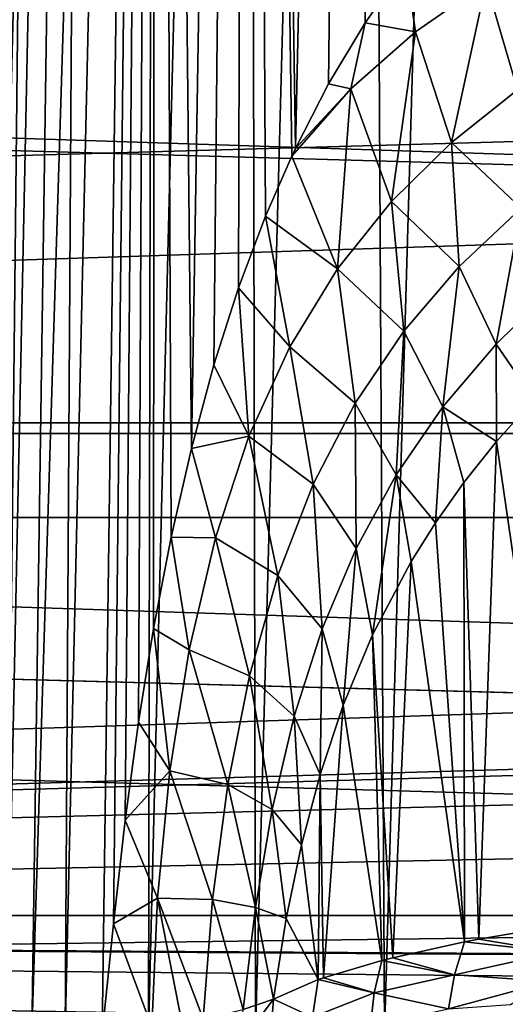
# Model space of a CAD drawing. Header units: millimetres. Extents: x -100 to 100, y -64 to 136.
# Tile 490 of 530: x -14.16 to -10.47, y 79.26 to 86.75. Entities that reach past the tile are written whole.
import ezdxf

# ---------------------------------------------------------------- set-up
doc = ezdxf.new("R2010")
doc.units = ezdxf.units.MM
doc.header["$LTSCALE"] = 159.143519
for name, color, linetype in [('19', 7, 'CONTINUOUS'), ('232', 7, 'CONTINUOUS'), ('235', 7, 'CONTINUOUS'), ('236', 7, 'CONTINUOUS'), ('238', 7, 'CONTINUOUS'), ('397', 7, 'CONTINUOUS'), ('407', 7, 'CONTINUOUS'), ('412', 7, 'CONTINUOUS'), ('437', 7, 'CONTINUOUS')]:
    doc.layers.add(name, color=color, linetype=linetype)

msp = doc.modelspace()

# ---------------------------------------------------------------- linework, layer by layer
at = {"layer": '19', "color": 7, "linetype": 'CONTINUOUS', "true_color": 0x8c979c}
for points in [[(-14.5071, 79.0349, -1.2915), (-14.5587, 79.0349, 0.4097), (-14.0342, 109.4168, 0), (-14.5071, 79.0349, -1.2915)], [(-14.5587, 79.0349, 0.4097), (-14.4115, 79.0349, 2.1052), (-13.9318, 109.4168, 1.6919), (-14.5587, 79.0349, 0.4097)], [(-14.0342, 109.4168, 0), (-14.5587, 79.0349, 0.4097), (-13.9318, 109.4168, 1.6919), (-14.0342, 109.4168, 0)], [(-14.2574, 79.0349, -2.975), (-14.5071, 79.0349, -1.2915), (-13.9318, 109.4168, -1.6919), (-14.2574, 79.0349, -2.975)], [(-13.9318, 109.4168, -1.6919), (-14.5071, 79.0349, -1.2915), (-14.0342, 109.4168, 0), (-13.9318, 109.4168, -1.6919)], [(-14.4115, 79.0349, 2.1052), (-14.0675, 79.0349, 3.772), (-13.6264, 109.4168, 3.3582), (-14.4115, 79.0349, 2.1052)], [(-13.9318, 109.4168, 1.6919), (-14.4115, 79.0349, 2.1052), (-13.6264, 109.4168, 3.3582), (-13.9318, 109.4168, 1.6919)], [(-13.813, 79.0349, -4.6179), (-14.2574, 79.0349, -2.975), (-13.6264, 109.4168, -3.3582), (-13.813, 79.0349, -4.6179)], [(-13.6264, 109.4168, -3.3582), (-14.2574, 79.0349, -2.975), (-13.9318, 109.4168, -1.6919), (-13.6264, 109.4168, -3.3582)], [(-14.0675, 79.0349, 3.772), (-13.5315, 79.035, 5.3873), (-13.122, 109.4168, 4.977), (-14.0675, 79.0349, 3.772)], [(-13.6264, 109.4168, 3.3582), (-14.0675, 79.0349, 3.772), (-13.122, 109.4168, 4.977), (-13.6264, 109.4168, 3.3582)], [(-13.18, 79.0349, -6.1977), (-13.813, 79.0349, -4.6179), (-13.122, 109.4168, -4.977), (-13.18, 79.0349, -6.1977)], [(-13.122, 109.4168, -4.977), (-13.813, 79.0349, -4.6179), (-13.6264, 109.4168, -3.3582), (-13.122, 109.4168, -4.977)], [(-13.5315, 79.035, 5.3873), (-13.4453, 79.8713, 5.5607), (-13.122, 109.4168, 4.977), (-13.5315, 79.035, 5.3873)], [(-13.4453, 79.8713, 5.5607), (-13.3571, 80.6607, 5.7346), (-13.122, 109.4168, 4.977), (-13.4453, 79.8713, 5.5607)], [(-13.3571, 80.6607, 5.7346), (-13.2563, 81.4058, 5.9322), (-13.122, 109.4168, 4.977), (-13.3571, 80.6607, 5.7346)], [(-13.2563, 81.4058, 5.9322), (-13.1409, 82.12, 6.1542), (-13.122, 109.4168, 4.977), (-13.2563, 81.4058, 5.9322)], [(-12.367, 79.0349, -7.6929), (-13.18, 79.0349, -6.1977), (-12.4267, 109.4168, -6.5219), (-12.367, 79.0349, -7.6929)], [(-12.4267, 109.4168, -6.5219), (-13.18, 79.0349, -6.1977), (-13.122, 109.4168, -4.977), (-12.4267, 109.4168, -6.5219)], [(-13.1409, 82.12, 6.1542), (-13.0071, 82.8146, 6.4048), (-13.122, 109.4168, 4.977), (-13.1409, 82.12, 6.1542)], [(-13.0071, 82.8146, 6.4048), (-12.8531, 83.4887, 6.683), (-13.122, 109.4168, 4.977), (-13.0071, 82.8146, 6.4048)], [(-13.122, 109.4168, 4.977), (-12.8531, 83.4887, 6.683), (-12.4267, 109.4168, 6.5219), (-13.122, 109.4168, 4.977)], [(-12.8531, 83.4887, 6.683), (-12.6816, 84.125, 6.9801), (-12.4267, 109.4168, 6.5219), (-12.8531, 83.4887, 6.683)], [(-12.6816, 84.125, 6.9801), (-12.4941, 84.7115, 7.29), (-12.4267, 109.4168, 6.5219), (-12.6816, 84.125, 6.9801)], [(-12.4941, 84.7115, 7.29), (-12.2892, 85.2559, 7.6124), (-12.4267, 109.4168, 6.5219), (-12.4941, 84.7115, 7.29)], [(-11.55, 109.4168, -7.9722), (-12.367, 79.0349, -7.6929), (-12.4267, 109.4168, -6.5219), (-11.55, 109.4168, -7.9722)], [(-12.0895, 85.7136, 7.9112), (-12.0624, 85.771, 7.9505), (-12.4267, 109.4168, 6.5219), (-12.0895, 85.7136, 7.9112)], [(-12.4267, 109.4168, 6.5219), (-12.0624, 85.771, 7.9505), (-11.55, 109.4168, 7.9722), (-12.4267, 109.4168, 6.5219)], [(-12.2892, 85.2559, 7.6124), (-12.0895, 85.7136, 7.9112), (-12.4267, 109.4168, 6.5219), (-12.2892, 85.2559, 7.6124)], [(-11.3852, 79.0349, -9.083), (-12.367, 79.0349, -7.6929), (-11.55, 109.4168, -7.9722), (-11.3852, 79.0349, -9.083)], [(-12.0624, 85.771, 7.9505), (-11.8101, 86.2624, 8.3058), (-11.55, 109.4168, 7.9722), (-12.0624, 85.771, 7.9505)], [(-11.8101, 86.2624, 8.3058), (-11.5307, 86.7287, 8.676), (-11.55, 109.4168, 7.9722), (-11.8101, 86.2624, 8.3058)], [(-10.5045, 109.4168, -9.3067), (-11.3852, 79.0349, -9.083), (-11.55, 109.4168, -7.9722), (-10.5045, 109.4168, -9.3067)], [(-11.5307, 86.7287, 8.676), (-11.2233, 87.1687, 9.058), (-11.55, 109.4168, 7.9722), (-11.5307, 86.7287, 8.676)], [(-10.2479, 79.0349, -10.3492), (-11.3852, 79.0349, -9.083), (-10.5045, 109.4168, -9.3067), (-10.2479, 79.0349, -10.3492)], [(-9.3067, 109.4168, -10.5045), (-10.2479, 79.0349, -10.3492), (-10.5045, 109.4168, -9.3067), (-9.3067, 109.4168, -10.5045)]]:
    msp.add_3dface(points, dxfattribs=at)
at = {"layer": '232', "color": 7, "linetype": 'CONTINUOUS', "true_color": 0x8c979c}
for points in [[(-10.5314, 83.5428, 11.6529), (-9.9966, 79.8695, 16.6263), (-10.2453, 83.8613, 11.9388), (-10.5314, 83.5428, 11.6529)], [(-10.7808, 83.2295, 11.3917), (-10.6655, 79.7551, 15.3176), (-10.5314, 83.5428, 11.6529), (-10.7808, 83.2295, 11.3917)], [(-10.6655, 79.7551, 15.3176), (-9.9966, 79.8695, 16.6263), (-10.5314, 83.5428, 11.6529), (-10.6655, 79.7551, 15.3176)], [(-10.9963, 82.9242, 11.1578), (-10.7768, 79.7336, 15.071), (-10.7808, 83.2295, 11.3917), (-10.9963, 82.9242, 11.1578)], [(-10.7768, 79.7336, 15.071), (-10.6655, 79.7551, 15.3176), (-10.7808, 83.2295, 11.3917), (-10.7768, 79.7336, 15.071)], [(-11.1807, 82.6296, 10.9529), (-10.7768, 79.7336, 15.071), (-10.9963, 82.9242, 11.1578), (-11.1807, 82.6296, 10.9529)], [(-11.4749, 82.0708, 10.6232), (-11.3204, 79.614, 13.6997), (-11.1807, 82.6296, 10.9529), (-11.4749, 82.0708, 10.6232)], [(-11.3204, 79.614, 13.6997), (-10.7768, 79.7336, 15.071), (-11.1807, 82.6296, 10.9529), (-11.3204, 79.614, 13.6997)], [(-11.6984, 81.5368, 10.3819), (-11.4055, 79.5925, 13.4531), (-11.4749, 82.0708, 10.6232), (-11.6984, 81.5368, 10.3819)], [(-11.4055, 79.5925, 13.4531), (-11.3204, 79.614, 13.6997), (-11.4749, 82.0708, 10.6232), (-11.4055, 79.5925, 13.4531)], [(-11.8743, 81.0081, 10.2132), (-11.8478, 79.4618, 11.9517), (-11.6984, 81.5368, 10.3819), (-11.8743, 81.0081, 10.2132)], [(-11.8478, 79.4618, 11.9517), (-11.4055, 79.5925, 13.4531), (-11.6984, 81.5368, 10.3819), (-11.8478, 79.4618, 11.9517)], [(-12.0156, 80.4722, 10.1101), (-11.8882, 79.4476, 11.7897), (-11.8743, 81.0081, 10.2132), (-12.0156, 80.4722, 10.1101)], [(-11.8882, 79.4476, 11.7897), (-11.8478, 79.4618, 11.9517), (-11.8743, 81.0081, 10.2132), (-11.8882, 79.4476, 11.7897)], [(-12.1316, 79.9115, 10.0696), (-11.8882, 79.4476, 11.7897), (-12.0156, 80.4722, 10.1101), (-12.1316, 79.9115, 10.0696)], [(-12.2292, 79.2998, 10.0962), (-11.8882, 79.4476, 11.7897), (-12.1316, 79.9115, 10.0696), (-12.2292, 79.2998, 10.0962)]]:
    msp.add_3dface(points, dxfattribs=at)
at = {"layer": '235', "color": 7, "linetype": 'CONTINUOUS', "true_color": 0x8c979c}
for points in [[(-9.9966, 79.8695, 16.6263), (-10.6655, 79.7551, 15.3176), (-10.077, 79.6575, 16.6619), (-9.9966, 79.8695, 16.6263)], [(-10.7768, 79.7336, 15.071), (-11.3204, 79.614, 13.6997), (-10.8531, 79.4849, 15.0952), (-10.7768, 79.7336, 15.071)], [(-10.077, 79.6575, 16.6619), (-10.7768, 79.7336, 15.071), (-10.8531, 79.4849, 15.0952), (-10.077, 79.6575, 16.6619)], [(-10.6655, 79.7551, 15.3176), (-10.7768, 79.7336, 15.071), (-10.077, 79.6575, 16.6619), (-10.6655, 79.7551, 15.3176)], [(-10.1287, 79.4329, 16.7008), (-10.077, 79.6575, 16.6619), (-10.8531, 79.4849, 15.0952), (-10.1287, 79.4329, 16.7008)], [(-11.4055, 79.5925, 13.4531), (-11.8478, 79.4618, 11.9517), (-11.4636, 79.348, 13.4658), (-11.4055, 79.5925, 13.4531)], [(-10.8531, 79.4849, 15.0952), (-11.4055, 79.5925, 13.4531), (-11.4636, 79.348, 13.4658), (-10.8531, 79.4849, 15.0952)], [(-11.3204, 79.614, 13.6997), (-11.4055, 79.5925, 13.4531), (-10.8531, 79.4849, 15.0952), (-11.3204, 79.614, 13.6997)], [(-11.8882, 79.4476, 11.7897), (-12.2292, 79.2998, 10.0962), (-11.9319, 79.1623, 11.7966), (-11.8882, 79.4476, 11.7897)], [(-11.4636, 79.348, 13.4658), (-11.8882, 79.4476, 11.7897), (-11.9319, 79.1623, 11.7966), (-11.4636, 79.348, 13.4658)], [(-11.8478, 79.4618, 11.9517), (-11.8882, 79.4476, 11.7897), (-11.4636, 79.348, 13.4658), (-11.8478, 79.4618, 11.9517)], [(-10.8966, 79.2247, 15.1128), (-10.8531, 79.4849, 15.0952), (-11.4636, 79.348, 13.4658), (-10.8966, 79.2247, 15.1128)], [(-10.8966, 79.2247, 15.1128), (-10.1287, 79.4329, 16.7008), (-10.8531, 79.4849, 15.0952), (-10.8966, 79.2247, 15.1128)], [(-10.4262, 79.2577, 16.1715), (-10.1287, 79.4329, 16.7008), (-10.8966, 79.2247, 15.1128), (-10.4262, 79.2577, 16.1715)], [(-11.4906, 79.0961, 13.4741), (-11.4636, 79.348, 13.4658), (-11.9319, 79.1623, 11.7966), (-11.4906, 79.0961, 13.4741)], [(-11.4906, 79.0961, 13.4741), (-10.8966, 79.2247, 15.1128), (-11.4636, 79.348, 13.4658), (-11.4906, 79.0961, 13.4741)], [(-11.9319, 79.1623, 11.7966), (-12.2292, 79.2998, 10.0962), (-12.2516, 78.995, 10.0995), (-11.9319, 79.1623, 11.7966)]]:
    msp.add_3dface(points, dxfattribs=at)
at = {"layer": '236', "color": 7, "linetype": 'CONTINUOUS', "true_color": 0x8c979c}
for points in [[(-12.2516, 78.995, 10.0995), (-12.2292, 79.2998, 10.0962), (-12.5484, 78.8754, 8.5034), (-12.2516, 78.995, 10.0995)], [(-12.5484, 78.8754, 8.5034), (-12.2292, 79.2998, 10.0962), (-12.4596, 79.2192, 8.8671), (-12.5484, 78.8754, 8.5034)]]:
    msp.add_3dface(points, dxfattribs=at)
at = {"layer": '238', "color": 7, "linetype": 'CONTINUOUS', "true_color": 0x8c979c}
for points in [[(-10.6114, 87.0355, 9.8181), (-10.3726, 86.2168, 10.2999), (-10.0326, 87.3666, 10.4334), (-10.6114, 87.0355, 9.8181)], [(-11.2233, 87.1687, 9.058), (-11.5307, 86.7287, 8.676), (-11.1479, 86.6601, 9.1868), (-11.2233, 87.1687, 9.058)], [(-11.2233, 87.1687, 9.058), (-11.1479, 86.6601, 9.1868), (-10.6114, 87.0355, 9.8181), (-11.2233, 87.1687, 9.058)], [(-11.1479, 86.6601, 9.1868), (-10.8749, 85.8174, 9.719), (-10.6114, 87.0355, 9.8181), (-11.1479, 86.6601, 9.1868)], [(-10.8749, 85.8174, 9.719), (-10.3726, 86.2168, 10.2999), (-10.6114, 87.0355, 9.8181), (-10.8749, 85.8174, 9.719)], [(-11.5307, 86.7287, 8.676), (-11.8101, 86.2624, 8.3058), (-11.6417, 86.2262, 8.5471), (-11.5307, 86.7287, 8.676)], [(-11.5307, 86.7287, 8.676), (-11.6417, 86.2262, 8.5471), (-11.1479, 86.6601, 9.1868), (-11.5307, 86.7287, 8.676)], [(-11.6417, 86.2262, 8.5471), (-11.332, 85.3684, 9.1383), (-11.1479, 86.6601, 9.1868), (-11.6417, 86.2262, 8.5471)], [(-11.332, 85.3684, 9.1383), (-10.8749, 85.8174, 9.719), (-11.1479, 86.6601, 9.1868), (-11.332, 85.3684, 9.1383)], [(-11.8101, 86.2624, 8.3058), (-12.0624, 85.771, 7.9505), (-11.6417, 86.2262, 8.5471), (-11.8101, 86.2624, 8.3058)], [(-12.0624, 85.771, 7.9505), (-12.0895, 85.7136, 7.9112), (-11.6417, 86.2262, 8.5471), (-12.0624, 85.771, 7.9505)], [(-12.0895, 85.7136, 7.9112), (-11.743, 84.8547, 8.5703), (-11.6417, 86.2262, 8.5471), (-12.0895, 85.7136, 7.9112)], [(-11.743, 84.8547, 8.5703), (-11.332, 85.3684, 9.1383), (-11.6417, 86.2262, 8.5471), (-11.743, 84.8547, 8.5703)], [(-10.8749, 85.8174, 9.719), (-10.3456, 85.3184, 10.6952), (-10.3726, 86.2168, 10.2999), (-10.8749, 85.8174, 9.719)], [(-11.332, 85.3684, 9.1383), (-10.8161, 84.8737, 10.1542), (-10.8749, 85.8174, 9.719), (-11.332, 85.3684, 9.1383)], [(-10.8161, 84.8737, 10.1542), (-10.3456, 85.3184, 10.6952), (-10.8749, 85.8174, 9.719), (-10.8161, 84.8737, 10.1542)], [(-12.0895, 85.7136, 7.9112), (-12.2892, 85.2559, 7.6124), (-11.743, 84.8547, 8.5703), (-12.0895, 85.7136, 7.9112)], [(-11.743, 84.8547, 8.5703), (-11.2368, 84.3825, 9.6261), (-11.332, 85.3684, 9.1383), (-11.743, 84.8547, 8.5703)], [(-11.2368, 84.3825, 9.6261), (-10.8161, 84.8737, 10.1542), (-11.332, 85.3684, 9.1383), (-11.2368, 84.3825, 9.6261)], [(-10.8161, 84.8737, 10.1542), (-10.5359, 84.2834, 10.9978), (-10.3456, 85.3184, 10.6952), (-10.8161, 84.8737, 10.1542)], [(-10.5359, 84.2834, 10.9978), (-10.0814, 84.7277, 11.4772), (-10.3456, 85.3184, 10.6952), (-10.5359, 84.2834, 10.9978)], [(-12.2892, 85.2559, 7.6124), (-12.4941, 84.7115, 7.29), (-12.1054, 84.2633, 8.0296), (-12.2892, 85.2559, 7.6124)], [(-12.2892, 85.2559, 7.6124), (-12.1054, 84.2633, 8.0296), (-11.743, 84.8547, 8.5703), (-12.2892, 85.2559, 7.6124)], [(-12.1054, 84.2633, 8.0296), (-11.6076, 83.8332, 9.1253), (-11.743, 84.8547, 8.5703), (-12.1054, 84.2633, 8.0296)], [(-11.6076, 83.8332, 9.1253), (-11.2368, 84.3825, 9.6261), (-11.743, 84.8547, 8.5703), (-11.6076, 83.8332, 9.1253)], [(-11.2368, 84.3825, 9.6261), (-10.94, 83.8062, 10.5344), (-10.8161, 84.8737, 10.1542), (-11.2368, 84.3825, 9.6261)], [(-10.94, 83.8062, 10.5344), (-10.5359, 84.2834, 10.9978), (-10.8161, 84.8737, 10.1542), (-10.94, 83.8062, 10.5344)], [(-12.4941, 84.7115, 7.29), (-12.6816, 84.125, 6.9801), (-12.4157, 83.5822, 7.536), (-12.4941, 84.7115, 7.29)], [(-12.4941, 84.7115, 7.29), (-12.4157, 83.5822, 7.536), (-12.1054, 84.2633, 8.0296), (-12.4941, 84.7115, 7.29)], [(-10.5359, 84.2834, 10.9978), (-10.2453, 83.8613, 11.9388), (-10.0814, 84.7277, 11.4772), (-10.5359, 84.2834, 10.9978)], [(-11.6076, 83.8332, 9.1253), (-11.2947, 83.2895, 10.0997), (-11.2368, 84.3825, 9.6261), (-11.6076, 83.8332, 9.1253)], [(-11.2947, 83.2895, 10.0997), (-10.94, 83.8062, 10.5344), (-11.2368, 84.3825, 9.6261), (-11.2947, 83.2895, 10.0997)], [(-12.4157, 83.5822, 7.536), (-11.9276, 83.2161, 8.6683), (-12.1054, 84.2633, 8.0296), (-12.4157, 83.5822, 7.536)], [(-11.9276, 83.2161, 8.6683), (-11.6076, 83.8332, 9.1253), (-12.1054, 84.2633, 8.0296), (-11.9276, 83.2161, 8.6683)], [(-10.94, 83.8062, 10.5344), (-10.5314, 83.5428, 11.6529), (-10.5359, 84.2834, 10.9978), (-10.94, 83.8062, 10.5344)], [(-10.5314, 83.5428, 11.6529), (-10.2453, 83.8613, 11.9388), (-10.5359, 84.2834, 10.9978), (-10.5314, 83.5428, 11.6529)], [(-12.6816, 84.125, 6.9801), (-12.8531, 83.4887, 6.683), (-12.4157, 83.5822, 7.536), (-12.6816, 84.125, 6.9801)], [(-11.9276, 83.2161, 8.6683), (-11.6007, 82.7275, 9.7084), (-11.6076, 83.8332, 9.1253), (-11.9276, 83.2161, 8.6683)], [(-11.6007, 82.7275, 9.7084), (-11.2947, 83.2895, 10.0997), (-11.6076, 83.8332, 9.1253), (-11.6007, 82.7275, 9.7084)], [(-11.2947, 83.2895, 10.0997), (-10.9963, 82.9242, 11.1578), (-10.94, 83.8062, 10.5344), (-11.2947, 83.2895, 10.0997)], [(-10.9963, 82.9242, 11.1578), (-10.7808, 83.2295, 11.3917), (-10.94, 83.8062, 10.5344), (-10.9963, 82.9242, 11.1578)], [(-10.7808, 83.2295, 11.3917), (-10.5314, 83.5428, 11.6529), (-10.94, 83.8062, 10.5344), (-10.7808, 83.2295, 11.3917)], [(-12.8531, 83.4887, 6.683), (-12.6701, 82.8081, 7.1118), (-12.4157, 83.5822, 7.536), (-12.8531, 83.4887, 6.683)], [(-12.6701, 82.8081, 7.1118), (-12.1953, 82.5232, 8.2756), (-12.4157, 83.5822, 7.536), (-12.6701, 82.8081, 7.1118)], [(-12.1953, 82.5232, 8.2756), (-11.9276, 83.2161, 8.6683), (-12.4157, 83.5822, 7.536), (-12.1953, 82.5232, 8.2756)], [(-12.8531, 83.4887, 6.683), (-13.0071, 82.8146, 6.4048), (-12.6701, 82.8081, 7.1118), (-12.8531, 83.4887, 6.683)], [(-11.6007, 82.7275, 9.7084), (-11.4749, 82.0708, 10.6232), (-11.2947, 83.2895, 10.0997), (-11.6007, 82.7275, 9.7084)], [(-11.4749, 82.0708, 10.6232), (-11.1807, 82.6296, 10.9529), (-11.2947, 83.2895, 10.0997), (-11.4749, 82.0708, 10.6232)], [(-11.1807, 82.6296, 10.9529), (-10.9963, 82.9242, 11.1578), (-11.2947, 83.2895, 10.0997), (-11.1807, 82.6296, 10.9529)], [(-12.1953, 82.5232, 8.2756), (-11.8589, 82.1153, 9.3761), (-11.9276, 83.2161, 8.6683), (-12.1953, 82.5232, 8.2756)], [(-11.8589, 82.1153, 9.3761), (-11.6007, 82.7275, 9.7084), (-11.9276, 83.2161, 8.6683), (-11.8589, 82.1153, 9.3761)], [(-13.0071, 82.8146, 6.4048), (-13.1409, 82.12, 6.1542), (-12.8705, 81.9559, 6.7686), (-13.0071, 82.8146, 6.4048)], [(-13.0071, 82.8146, 6.4048), (-12.8705, 81.9559, 6.7686), (-12.6701, 82.8081, 7.1118), (-13.0071, 82.8146, 6.4048)], [(-12.8705, 81.9559, 6.7686), (-12.4104, 81.7579, 7.9643), (-12.6701, 82.8081, 7.1118), (-12.8705, 81.9559, 6.7686)], [(-12.4104, 81.7579, 7.9643), (-12.1953, 82.5232, 8.2756), (-12.6701, 82.8081, 7.1118), (-12.4104, 81.7579, 7.9643)], [(-11.8589, 82.1153, 9.3761), (-11.6984, 81.5368, 10.3819), (-11.6007, 82.7275, 9.7084), (-11.8589, 82.1153, 9.3761)], [(-11.6984, 81.5368, 10.3819), (-11.4749, 82.0708, 10.6232), (-11.6007, 82.7275, 9.7084), (-11.6984, 81.5368, 10.3819)], [(-12.4104, 81.7579, 7.9643), (-12.0705, 81.4514, 9.1186), (-12.1953, 82.5232, 8.2756), (-12.4104, 81.7579, 7.9643)], [(-12.0705, 81.4514, 9.1186), (-11.8589, 82.1153, 9.3761), (-12.1953, 82.5232, 8.2756), (-12.0705, 81.4514, 9.1186)], [(-13.1409, 82.12, 6.1542), (-13.2563, 81.4058, 5.9322), (-13.0165, 81.0352, 6.5264), (-13.1409, 82.12, 6.1542)], [(-13.1409, 82.12, 6.1542), (-13.0165, 81.0352, 6.5264), (-12.8705, 81.9559, 6.7686), (-13.1409, 82.12, 6.1542)], [(-12.0705, 81.4514, 9.1186), (-11.8743, 81.0081, 10.2132), (-11.8589, 82.1153, 9.3761), (-12.0705, 81.4514, 9.1186)], [(-11.8743, 81.0081, 10.2132), (-11.6984, 81.5368, 10.3819), (-11.8589, 82.1153, 9.3761), (-11.8743, 81.0081, 10.2132)], [(-13.0165, 81.0352, 6.5264), (-12.5756, 80.9318, 7.7452), (-12.8705, 81.9559, 6.7686), (-13.0165, 81.0352, 6.5264)], [(-12.5756, 80.9318, 7.7452), (-12.4104, 81.7579, 7.9643), (-12.8705, 81.9559, 6.7686), (-12.5756, 80.9318, 7.7452)], [(-12.5756, 80.9318, 7.7452), (-12.2381, 80.7427, 8.945), (-12.4104, 81.7579, 7.9643), (-12.5756, 80.9318, 7.7452)], [(-12.2381, 80.7427, 8.945), (-12.0705, 81.4514, 9.1186), (-12.4104, 81.7579, 7.9643), (-12.2381, 80.7427, 8.945)], [(-12.2381, 80.7427, 8.945), (-12.0156, 80.4722, 10.1101), (-12.0705, 81.4514, 9.1186), (-12.2381, 80.7427, 8.945)], [(-12.0156, 80.4722, 10.1101), (-11.8743, 81.0081, 10.2132), (-12.0705, 81.4514, 9.1186), (-12.0156, 80.4722, 10.1101)], [(-13.2563, 81.4058, 5.9322), (-13.3571, 80.6607, 5.7346), (-13.0165, 81.0352, 6.5264), (-13.2563, 81.4058, 5.9322)], [(-13.3571, 80.6607, 5.7346), (-13.1115, 80.0676, 6.3959), (-13.0165, 81.0352, 6.5264), (-13.3571, 80.6607, 5.7346)], [(-13.1115, 80.0676, 6.3959), (-12.6937, 80.0567, 7.6307), (-13.0165, 81.0352, 6.5264), (-13.1115, 80.0676, 6.3959)], [(-12.6937, 80.0567, 7.6307), (-12.5756, 80.9318, 7.7452), (-13.0165, 81.0352, 6.5264), (-12.6937, 80.0567, 7.6307)], [(-12.6937, 80.0567, 7.6307), (-12.3657, 79.9962, 8.8621), (-12.5756, 80.9318, 7.7452), (-12.6937, 80.0567, 7.6307)], [(-12.3657, 79.9962, 8.8621), (-12.2381, 80.7427, 8.945), (-12.5756, 80.9318, 7.7452), (-12.3657, 79.9962, 8.8621)], [(-12.3657, 79.9962, 8.8621), (-12.1316, 79.9115, 10.0696), (-12.2381, 80.7427, 8.945), (-12.3657, 79.9962, 8.8621)], [(-12.1316, 79.9115, 10.0696), (-12.0156, 80.4722, 10.1101), (-12.2381, 80.7427, 8.945), (-12.1316, 79.9115, 10.0696)], [(-13.3571, 80.6607, 5.7346), (-13.4453, 79.8713, 5.5607), (-13.1115, 80.0676, 6.3959), (-13.3571, 80.6607, 5.7346)], [(-13.4453, 79.8713, 5.5607), (-13.1544, 79.085, 6.4001), (-13.1115, 80.0676, 6.3959), (-13.4453, 79.8713, 5.5607)], [(-13.1544, 79.085, 6.4001), (-12.926, 79.1208, 7.0976), (-13.1115, 80.0676, 6.3959), (-13.1544, 79.085, 6.4001)], [(-12.926, 79.1208, 7.0976), (-12.7651, 79.1498, 7.6426), (-13.1115, 80.0676, 6.3959), (-12.926, 79.1208, 7.0976)], [(-12.7651, 79.1498, 7.6426), (-12.6937, 80.0567, 7.6307), (-13.1115, 80.0676, 6.3959), (-12.7651, 79.1498, 7.6426)], [(-12.7651, 79.1498, 7.6426), (-12.4596, 79.2192, 8.8671), (-12.6937, 80.0567, 7.6307), (-12.7651, 79.1498, 7.6426)], [(-12.4596, 79.2192, 8.8671), (-12.3657, 79.9962, 8.8621), (-12.6937, 80.0567, 7.6307), (-12.4596, 79.2192, 8.8671)], [(-12.4596, 79.2192, 8.8671), (-12.2292, 79.2998, 10.0962), (-12.3657, 79.9962, 8.8621), (-12.4596, 79.2192, 8.8671)], [(-12.2292, 79.2998, 10.0962), (-12.1316, 79.9115, 10.0696), (-12.3657, 79.9962, 8.8621), (-12.2292, 79.2998, 10.0962)], [(-13.4453, 79.8713, 5.5607), (-13.5315, 79.035, 5.3873), (-13.1544, 79.085, 6.4001), (-13.4453, 79.8713, 5.5607)]]:
    msp.add_3dface(points, dxfattribs=at)
at = {"layer": '397', "color": 7, "linetype": 'CONTINUOUS', "true_color": 0xaaaaaa}
for points in [[(-83.8278, 88.4678, 45.7), (-86.6491, 83.6845, 45.7), (83.8278, 88.4678, 45.7), (-83.8278, 88.4678, 45.7)], [(83.8278, 88.4678, 45.7), (-86.6491, 83.6845, 45.7), (86.6491, 83.6845, 45.7), (83.8278, 88.4678, 45.7)], [(-89.1978, 78.7505, 45.7), (0, 81.35, 45.7), (-86.6491, 83.6845, 45.7), (-89.1978, 78.7505, 45.7)], [(-86.6491, 83.6845, 45.7), (0, 81.35, 45.7), (86.6491, 83.6845, 45.7), (-86.6491, 83.6845, 45.7)], [(-1.6091, 81.2527, 45.7), (0, 81.35, 45.7), (-89.1978, 78.7505, 45.7), (-1.6091, 81.2527, 45.7)], [(-3.1949, 80.9621, 45.7), (-1.6091, 81.2527, 45.7), (-89.1978, 78.7505, 45.7), (-3.1949, 80.9621, 45.7)], [(-4.734, 80.4825, 45.7), (-3.1949, 80.9621, 45.7), (-89.1978, 78.7505, 45.7), (-4.734, 80.4825, 45.7)], [(-6.204, 79.8208, 45.7), (-4.734, 80.4825, 45.7), (-89.1978, 78.7505, 45.7), (-6.204, 79.8208, 45.7)], [(-7.5837, 78.9868, 45.7), (-6.204, 79.8208, 45.7), (-89.1978, 78.7505, 45.7), (-7.5837, 78.9868, 45.7)]]:
    msp.add_3dface(points, dxfattribs=at)
at = {"layer": '407', "color": 7, "linetype": 'CONTINUOUS'}
for points in [[(-82.5557, 87.673, 36.7), (85.3342, 82.9627, 36.7), (-85.3342, 82.9627, 36.7), (-82.5557, 87.673, 36.7)], [(82.5557, 87.673, 36.7), (85.3342, 82.9627, 36.7), (-82.5557, 87.673, 36.7), (82.5557, 87.673, 36.7)], [(-85.3342, 82.9627, 36.7), (87.8445, 78.1035, 36.7), (-87.8445, 78.1035, 36.7), (-85.3342, 82.9627, 36.7)], [(85.3342, 82.9627, 36.7), (87.8445, 78.1035, 36.7), (-85.3342, 82.9627, 36.7), (85.3342, 82.9627, 36.7)]]:
    msp.add_3dface(points, dxfattribs=at)
at = {"layer": '412', "linetype": 'CONTINUOUS'}
for points in [[(54.5084, 83.6026, 36.7427), (51.2653, 87.0652, 36.7427), (-54.5084, 83.6026, 36.7427), (54.5084, 83.6026, 36.7427)], [(51.2653, 87.0652, 36.7427), (-51.2653, 87.0652, 36.7427), (-54.5084, 83.6026, 36.7427), (51.2653, 87.0652, 36.7427)], [(57.5181, 79.9352, 36.7427), (54.5084, 83.6026, 36.7427), (-57.5181, 79.9352, 36.7427), (57.5181, 79.9352, 36.7427)], [(54.5084, 83.6026, 36.7427), (-54.5084, 83.6026, 36.7427), (-57.5181, 79.9352, 36.7427), (54.5084, 83.6026, 36.7427)], [(0, 77.35, 36.7427), (57.5181, 79.9352, 36.7427), (-60.2815, 76.0789, 36.7427), (0, 77.35, 36.7427)], [(57.5181, 79.9352, 36.7427), (-57.5181, 79.9352, 36.7427), (-60.2815, 76.0789, 36.7427), (57.5181, 79.9352, 36.7427)]]:
    msp.add_3dface(points, dxfattribs=at)
at = {"layer": '437', "color": 7, "linetype": 'CONTINUOUS', "true_color": 0xaaaaaa}
for points in [[(-54.5084, 83.6026, 44.7), (-51.2653, 87.0652, 44.7), (54.5084, 83.6026, 44.7), (-54.5084, 83.6026, 44.7)], [(-51.2653, 87.0652, 44.7), (51.2653, 87.0652, 44.7), (54.5084, 83.6026, 44.7), (-51.2653, 87.0652, 44.7)], [(-57.5181, 79.9352, 44.7), (-54.5084, 83.6026, 44.7), (57.5181, 79.9352, 44.7), (-57.5181, 79.9352, 44.7)], [(-54.5084, 83.6026, 44.7), (54.5084, 83.6026, 44.7), (57.5181, 79.9352, 44.7), (-54.5084, 83.6026, 44.7)], [(-7.3941, 76.938, 44.7), (-60.2815, 76.0789, 44.7), (-57.5181, 79.9352, 44.7), (-7.3941, 76.938, 44.7)], [(0.7284, 79.5771, 44.7), (-0.7284, 79.5771, 44.7), (-57.5181, 79.9352, 44.7), (0.7284, 79.5771, 44.7)], [(0.7284, 79.5771, 44.7), (-57.5181, 79.9352, 44.7), (57.5181, 79.9352, 44.7), (0.7284, 79.5771, 44.7)], [(-0.7284, 79.5771, 44.7), (-2.1736, 79.3945, 44.7), (-57.5181, 79.9352, 44.7), (-0.7284, 79.5771, 44.7)], [(-2.1736, 79.3945, 44.7), (-3.5846, 79.0323, 44.7), (-57.5181, 79.9352, 44.7), (-2.1736, 79.3945, 44.7)], [(-3.5846, 79.0323, 44.7), (-4.9391, 78.496, 44.7), (-57.5181, 79.9352, 44.7), (-3.5846, 79.0323, 44.7)], [(-4.9391, 78.496, 44.7), (-6.2156, 77.7942, 44.7), (-57.5181, 79.9352, 44.7), (-4.9391, 78.496, 44.7)], [(-6.2156, 77.7942, 44.7), (-7.3941, 76.938, 44.7), (-57.5181, 79.9352, 44.7), (-6.2156, 77.7942, 44.7)]]:
    msp.add_3dface(points, dxfattribs=at)

doc.saveas('drawing.dxf')
